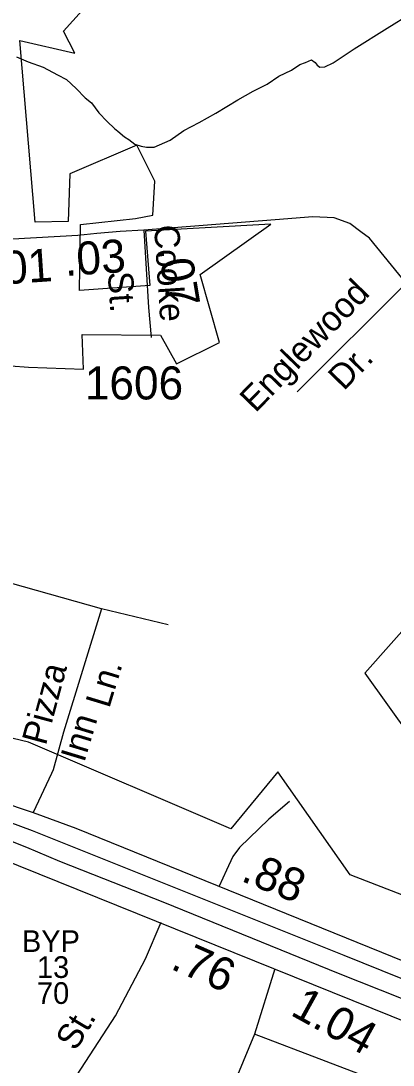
# Model space of a CAD drawing. Extents: x 2206922 to 2357709, y 510027 to 673830.
# Drawn here: x 2304209 to 2305617, y 601206 to 605159 of the extents above; entities that cross this region are included whole.
import ezdxf

# ---------------------------------------------------------------- set-up
doc = ezdxf.new("R2010")
doc.units = 0
for name, color, linetype in [('Exist Boundary Political City Limit New', 7, 'Continuous'), ('Exist Hydrographic Misc Water Feature', 7, 'Continuous'), ('Exist Road Non-System Type 51', 7, 'Continuous'), ('Exist Road Non-System Type 51 Label', 7, 'Continuous'), ('Exist Road Primary US Divided Attributed', 7, 'Continuous'), ('Exist Road Primary US Label', 7, 'Continuous'), ('Exist Road Primary US Mileage Tenths English Label', 7, 'Continuous'), ('Exist Road Primary US Service Attributed', 7, 'Continuous'), ('Exist Road Secondary Mileage Hundredths English Label', 7, 'Continuous'), ('Exist Road Secondary Type 51 Attributed', 7, 'Continuous'), ('Exist Road Secondary Type 51 Label', 7, 'Continuous'), ('Exist Road Secondary Type 51 Number Label', 7, 'Continuous'), ('Map Preparation Boundary City Limit Buffer Line', 7, 'Continuous')]:
    doc.layers.add(name, color=color, linetype=linetype)

msp = doc.modelspace()

# ---------------------------------------------------------------- linework, layer by layer
at = {"layer": 'Exist Boundary Political City Limit New'}
for points in [[(2303902.5, 603873.1), (2304238.2, 603848.2), (2304446, 603840.6), (2304440.8, 603972.1), (2304737.8, 603969.8), (2304798.5, 603860.8), (2304960.5, 603941.8), (2304887, 604199.7), (2305155.2, 604389.4), (2304680.8, 604363.2), (2304697, 604157.9), (2304431.2, 604138), (2304435.2, 604388.6), (2304642.8, 604411.3), (2304708.5, 604423.9), (2304716.2, 604552.9), (2304647.8, 604689.4), (2304394.8, 604580.8), (2304387.8, 604400.3), (2304263.8, 604397.8), (2304205.5, 605085.6), (2304413, 605037.6), (2304370, 605121), (2304476.2, 605237.3)], [(2306157.5, 603418.8), (2305511, 602689.2), (2306104.2, 601859.5)], [(2305929.8, 601742.3), (2305455, 601926.6), (2305181.8, 602316), (2305003.8, 602100.9), (2304238, 602428.4), (2304120.2, 602456.2)]]:
    msp.add_lwpolyline(points, dxfattribs=at)
at = {"layer": 'Exist Hydrographic Misc Water Feature'}
for points in [[(2304825.8, 604744.1), (2304883.2, 604774.8), (2304946.8, 604809.4), (2305030, 604860.2), (2305087.7, 604892.8), (2305141.4, 604919.6), (2305185.1, 604949.9), (2305232.6, 604972.4), (2305264.4, 604994.8), (2305286.4, 605001.2), (2305308.5, 605011.3), (2305322, 605001.5), (2305330.7, 604991.3), (2305340.3, 604983.8), (2305358.5, 604985.9), (2305390.3, 605000.2), (2305470.1, 605053), (2305594.6, 605132.4), (2305684.6, 605187), (2305744, 605227.9)], [(2304192.6, 605023.1), (2304237.1, 605003.9), (2304293.3, 604984.5), (2304347.4, 604954.8), (2304381.5, 604937.1), (2304418, 604903.6), (2304452, 604868.1), (2304476.8, 604848.5), (2304504.5, 604810.7), (2304535.3, 604778.9), (2304563.6, 604751.5), (2304575.4, 604741.7), (2304601.5, 604719.9), (2304617.9, 604710.1), (2304639.8, 604692.2), (2304664, 604684.5), (2304684.3, 604680.7), (2304714.1, 604681), (2304773.7, 604707.7), (2304825.8, 604744.1)]]:
    msp.add_lwpolyline(points, dxfattribs=at)
at = {"layer": 'Exist Road Non-System Type 51'}
for p, q in [((2305667.3, 604165.9), (2305254.1, 603754.9)), ((2304513.7, 602933.2), (2303697.5, 603163.6)), ((2304766.4, 602872.3), (2304513.7, 602933.2)), ((2304325.2, 602310.2), (2304255.3, 602162.8)), ((2304331.4, 602323.4), (2304325.2, 602310.2)), ((2305169.6, 601570), (2305093.3, 601322.4)), ((2305093.3, 601322.4), (2304962.3, 601010.4)), ((2306016.8, 600971.8), (2305093.3, 601322.4))]:
    msp.add_line(p, q, dxfattribs=at)
for points in [[(2304513.7, 602933.2), (2304370, 602465.9), (2304331.5, 602323.5), (2304331.4, 602323.4)], [(2305226, 602203.6), (2305147.6, 602136.8), (2305036.3, 602029.7), (2305010.9, 601995.8), (2304986.5, 601943.8), (2304959, 601883.4)], [(2304374.2, 601085.1), (2304421.9, 601169), (2304567.7, 601392.4), (2304681.1, 601608.7), (2304739.4, 601747.6)]]:
    msp.add_lwpolyline(points, dxfattribs=at)
at = {"layer": 'Exist Road Primary US Divided Attributed'}
for points in [[(2306457.9, 601206.3), (2305432, 601620.2), (2304253, 602092.7), (2304041, 602171.5), (2303732.6, 602271.1), (2303680.3, 602281)], [(2303619.8, 602234), (2303729.4, 602203.6), (2303838.6, 602173.7), (2303928.6, 602142.5), (2304036.2, 602104), (2304132.6, 602070.2), (2304230.5, 602031.6), (2304355.8, 601978.6), (2304521.3, 601912.7), (2304746.2, 601824.3), (2304935.7, 601747.2), (2305409.6, 601554.3), (2305812.7, 601393.6), (2305909.1, 601355), (2305943.3, 601341.9)]]:
    msp.add_lwpolyline(points, dxfattribs=at)
at = {"layer": 'Exist Road Primary US Service Attributed'}
for points in [[(2302544.1, 602859.4), (2302725.1, 602776.2), (2302882, 602711.6), (2303030.3, 602643.7), (2303196.7, 602540.3), (2303424.5, 602413.1), (2303506.4, 602386.3), (2303868.5, 602292.2), (2304255.3, 602162.8), (2304417.5, 602103.4), (2305880.9, 601509.1), (2306134.2, 601413.7), (2306155.6, 601412.8), (2306174.4, 601415.8), (2306189, 601421.8), (2306271.6, 601475.7)], [(2306887.2, 600412.8), (2306747.5, 600679.3), (2306680.8, 600793.8), (2306629.1, 600867.9), (2306481.5, 600998.5), (2306377.7, 601056.8), (2306131.8, 601179.8), (2304126.9, 601988.9), (2303905.9, 602071.4), (2303809, 602103.4), (2303599.2, 602158.5), (2303401, 602197.7), (2303254.8, 602203.1), (2303190.1, 602190.3), (2302912.5, 602066.8), (2302872.2, 602053), (2302841.5, 602052), (2302810.8, 602061.5), (2302785.3, 602079.5), (2302761, 602109.2)]]:
    msp.add_lwpolyline(points, dxfattribs=at)
at = {"layer": 'Exist Road Secondary Type 51 Attributed'}
for points in [[(2307138.2, 602139.1), (2307009.3, 602316.1), (2306881.6, 602485.6), (2306850.3, 602528.9), (2306065.6, 603616), (2305667.3, 604165.9), (2305527.7, 604336.8), (2305495.2, 604361.2), (2305453.6, 604391.9), (2305394.2, 604413.1), (2305313.7, 604417.3), (2305171.7, 604406.7), (2304673.8, 604367.4)], [(2304673.8, 604367.4), (2304584.8, 604362.2), (2304496.8, 604354), (2304425.1, 604347.4), (2304178.7, 604332.7), (2304139.8, 604330.4), (2303886.4, 604307.5), (2303486.9, 604271.4), (2303094.1, 604249.4)], [(2304673.8, 604367.4), (2304691.8, 604074.4), (2304701.8, 603960.2)]]:
    msp.add_lwpolyline(points, dxfattribs=at)
at = {"layer": 'Map Preparation Boundary City Limit Buffer Line'}
for points in [[(2303902.5, 603873.1), (2304238.2, 603848.2), (2304446, 603840.6), (2304440.8, 603972.1), (2304737.8, 603969.8), (2304798.5, 603860.8), (2304960.5, 603941.8), (2304887, 604199.7), (2305155.2, 604389.4), (2304680.8, 604363.2), (2304697, 604157.9), (2304431.2, 604138), (2304435.2, 604388.6), (2304642.8, 604411.3), (2304708.5, 604423.9), (2304716.2, 604552.9), (2304647.8, 604689.4), (2304394.8, 604580.8), (2304387.8, 604400.3), (2304263.8, 604397.8), (2304205.5, 605085.6), (2304413, 605037.6), (2304370, 605121), (2304476.2, 605237.3)], [(2306157.5, 603418.8), (2305511, 602689.2), (2306104.2, 601859.5)], [(2305929.8, 601742.3), (2305455, 601926.6), (2305181.8, 602316), (2305003.8, 602100.9), (2304238, 602428.4), (2304120.2, 602456.2)]]:
    msp.add_lwpolyline(points, dxfattribs=at)

# ---------------------------------------------------------------- texts
at = {"layer": 'Exist Road Non-System Type 51 Label'}
for s, rotation, p in [('Englewood', 45.8552, (2305096.6, 603672.8)), ('Dr.', 45.8552, (2305430.9, 603756.1)), ('Pizza', 74.8705, (2304303.4, 602413)), ('Ln.', 73.1052, (2304543.3, 602553.8)), ('Inn', 73.1052, (2304448.7, 602348.7)), ('St.', 58.9453, (2304416.7, 601255.7))]:
    msp.add_text(s, height=95, rotation=rotation, dxfattribs=at).set_placement(p)
at = {"layer": 'Exist Road Primary US Label'}
for s, p in [('BYP', (2304213.2, 601634.3)), ('13', (2304270.1, 601535.9)), ('70', (2304270.1, 601437.5))]:
    msp.add_text(s, height=82.02, dxfattribs=at).set_placement(p)
at = {"layer": 'Exist Road Primary US Mileage Tenths English Label'}
msp.add_text('1.04', height=125, rotation=331.0655, dxfattribs=at).set_placement((2305224.7, 601397.9))
at = {"layer": 'Exist Road Secondary Mileage Hundredths English Label'}
for s, rotation, p in [('.03', 3.8879, (2304377.3, 604193.4)), ('.01', 3.8874, (2304100, 604158.5)), ('.07', 279.4694, (2304727.1, 604297.5)), ('.88', 337.8968, (2305037.5, 601904.7)), ('.76', 336.274, (2304771.3, 601571.9))]:
    msp.add_text(s, height=125, rotation=rotation, dxfattribs=at).set_placement(p)
at = {"layer": 'Exist Road Secondary Type 51 Label'}
for s, p in [('Cooke', (2304712.9, 604384.3)), ('St.', (2304538, 604207.7))]:
    msp.add_text(s, height=95, rotation=273.7181, dxfattribs=at).set_placement(p)
at = {"layer": 'Exist Road Secondary Type 51 Number Label'}
msp.add_text('1606', height=125, dxfattribs=at).set_placement((2304451.2, 603726.1))

doc.saveas('drawing.dxf')
